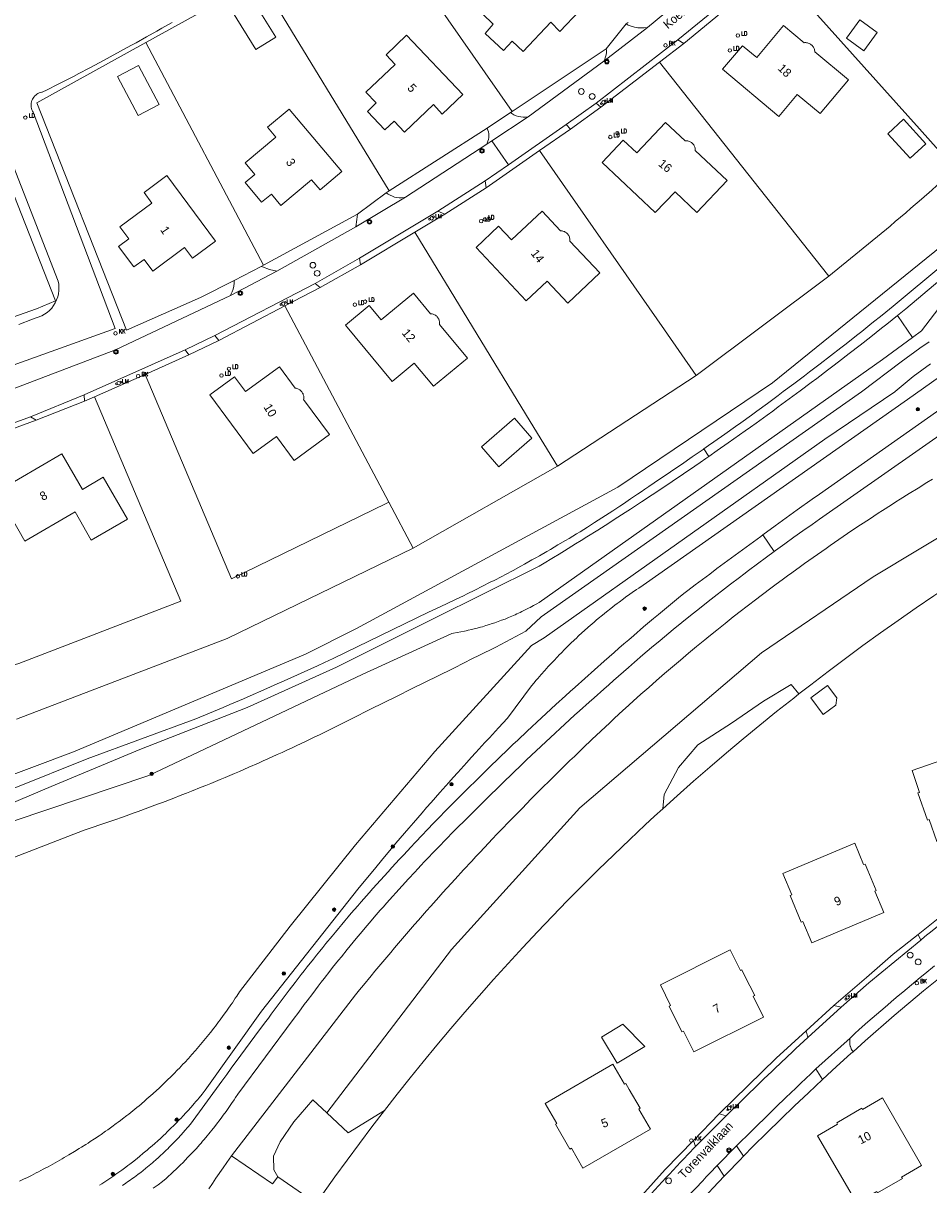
# Model space of a CAD drawing. Header units: metres. Extents: x 138165 to 154469, y 480134 to 494189.
# Tile 341 of 656: x 149205 to 149336, y 483593 to 483760. Entities that reach past the tile are written whole.
import ezdxf

# ---------------------------------------------------------------- set-up
doc = ezdxf.new("R2010")
doc.units = ezdxf.units.M
doc.header["$LTSCALE"] = 0.001
doc.header["$MEASUREMENT"] = 0
for name, color, linetype, lineweight in [('Level 5', 7, 'Continuous', 0), ('TOP-L-topo objecten punt', 7, 'Continuous', 0), ('TOP-L-topo objecten vlak', 7, 'Continuous', 0), ('TOP-L-water beschoeiing', 7, 'Continuous', 0), ('TOP-T-topo huisnummering naamgeving', 7, 'Continuous', 0)]:
    doc.layers.add(name, color=color, linetype=linetype, lineweight=lineweight)
doc.styles.add('Style-INTL_ISO', font='INTL_ISO.shx')
doc.styles.add('Style-STANDARD', font='STANDARD.shx')

# ---------------------------------------------------------------- blocks, each defined once
blk = doc.blocks.new('24')
at = {"layer": 'TOP-L-topo objecten punt', "color": 7, "linetype": 'Continuous', "lineweight": 0}
for radius in [0.025, 0.0182, 0.0115, 0.005]:
    blk.add_circle((0, 0), radius, dxfattribs=at)
blk = doc.blocks.new('121')
at = {"layer": 'TOP-L-topo objecten punt', "color": 7, "linetype": 'Continuous', "lineweight": 0}
blk.add_circle((0, 0), 0.025, dxfattribs=at)
at = {"layer": 'TOP-L-topo objecten punt', "color": 7, "linetype": 'Continuous', "lineweight": 0, "style": 'Style-STANDARD'}
blk.add_text('LD', height=0.06, dxfattribs=at).set_placement((0.0483, 0))
blk = doc.blocks.new('*U13')
at = {"layer": 'Level 5', "color": 7, "linetype": 'Continuous', "lineweight": 0}
blk.add_circle((0, 0), 0.0415, dxfattribs=at)
blk = doc.blocks.new('150')
at = {"layer": 'Level 5', "color": 7, "linetype": 'Continuous', "lineweight": 0}
blk.add_blockref('*U13', (0, 0), dxfattribs=at)
blk = doc.blocks.new('39')
at = {"layer": 'TOP-L-topo objecten punt', "color": 7, "linetype": 'Continuous', "lineweight": 0}
for p, q in [((0.0175, 0.0175), (-0.0175, 0.0175)), ((-0.0175, 0.0175), (-0.0175, -0.0175)), ((0.0175, 0.0175), (0.0175, -0.0175)), ((0.0175, -0.0175), (-0.0175, -0.0175))]:
    blk.add_line(p, q, dxfattribs=at)
blk.add_circle((0, 0), 0.0332, dxfattribs=at)
blk = doc.blocks.new('72')
at = {"layer": 'TOP-L-topo objecten punt', "color": 7, "linetype": 'Continuous', "lineweight": 0}
blk.add_circle((0, 0), 0.025, dxfattribs=at)
at = {"layer": 'TOP-L-topo objecten punt', "color": 7, "linetype": 'Continuous', "lineweight": 0, "style": 'Style-STANDARD'}
blk.add_text('BK', height=0.06, dxfattribs=at).set_placement((0.0483, 0))
blk = doc.blocks.new('10')
at = {"layer": 'TOP-L-topo objecten punt', "linetype": 'Continuous', "lineweight": 0}
blk.add_circle((0, 0), 0.0125, dxfattribs=at)
blk = doc.blocks.new('16')
at = {"layer": 'TOP-L-topo objecten punt', "color": 7, "linetype": 'Continuous', "lineweight": 0}
blk.add_circle((0, 0), 0.025, dxfattribs=at)
at = {"layer": 'TOP-L-topo objecten punt', "color": 7, "linetype": 'Continuous', "lineweight": 0, "style": 'Style-STANDARD'}
blk.add_text('LM', height=0.06, dxfattribs=at).set_placement((0.0483, 0))
blk = doc.blocks.new('119')
at = {"layer": 'TOP-L-topo objecten punt', "color": 7, "linetype": 'Continuous', "lineweight": 0}
blk.add_circle((0, 0), 0.025, dxfattribs=at)
at = {"layer": 'TOP-L-topo objecten punt', "color": 7, "linetype": 'Continuous', "lineweight": 0, "style": 'Style-STANDARD'}
blk.add_text('KK', height=0.06, dxfattribs=at).set_placement((0.0483, 0))

msp = doc.modelspace()

# ---------------------------------------------------------------- linework, layer by layer
at = {"layer": 'TOP-L-topo objecten vlak', "flags": 128}
for points in [[(149158.08, 483617.35), (149166.98, 483627.23), (149172.59, 483633.33), (149178.81, 483638.81), (149185.57, 483643.61), (149192.79, 483647.67), (149194.09, 483648.3), (149212.58, 483655.19), (149246.09, 483669.33), (149253.47, 483673.02), (149291.18, 483693.44), (149313.54, 483708.51), (149344.3, 483733.42), (149372.28, 483761.41), (149384.93, 483776.68), (149424.18, 483831.16), (149423.98, 483835.61), (149408.59, 483858.56), (149405.58, 483858.44), (149403.02, 483857.18), (149402.16, 483856.57)], [(149418.17, 483814.13), (149405.77, 483790), (149390.73, 483769.02), (149370.55, 483746.58), (149356.78, 483735.79), (149347.54, 483729.52), (149345.01, 483727.23), (149342.75, 483725.35), (149339.9, 483722.37), (149335.05, 483716.02), (149333.77, 483715.06)], [(149275.95, 483747.71), (149255.34, 483777.28)], [(149277.04, 483770.32), (149274.23, 483767.32), (149275.61, 483766.02), (149271.65, 483761.8), (149273.22, 483760.33), (149272.02, 483758.99), (149274.7, 483756.5), (149275.95, 483757.85), (149277.52, 483756.36), (149281.53, 483760.59), (149282.84, 483759.26), (149285.65, 483762.24), (149277.04, 483770.32)], [(149305.79, 483768.4), (149295.48, 483759.86)], [(149313.74, 483768.68), (149334.78, 483745.2), (149339.97, 483739.4)], [(149239.55, 483766.84), (149223.01, 483757.65)], [(149239.55, 483766.84), (149258.2, 483736.27)], [(149241.8, 483758.44), (149238.45, 483763.88), (149235.55, 483762.1), (149238.9, 483756.66), (149241.8, 483758.44)], [(149299.88, 483758.05), (149306.3, 483763.3)], [(149300.73, 483757.51), (149306.98, 483762.7)], [(149174.37, 483700.48), (149218.62, 483716.35), (149206.75, 483747.6), (149206.65, 483747.77), (149206.57, 483747.95), (149206.51, 483748.14), (149206.47, 483748.33), (149206.45, 483748.52), (149206.45, 483748.72), (149206.47, 483748.91), (149206.51, 483749.11), (149206.57, 483749.29), (149206.65, 483749.47), (149206.74, 483749.64), (149206.86, 483749.8), (149206.99, 483749.95), (149207.14, 483750.08), (149207.29, 483750.2), (149207.46, 483750.3), (149207.64, 483750.38), (149207.83, 483750.44), (149208.02, 483750.48), (149208.08, 483750.49), (149208.77, 483750.84), (149210.3, 483751.61), (149211.82, 483752.39), (149212.58, 483752.78), (149213.34, 483753.18), (149214.86, 483753.97), (149216.37, 483754.77), (149217.88, 483755.58), (149219.38, 483756.4), (149220.88, 483757.22), (149221.63, 483757.63), (149223.12, 483758.47), (149224.61, 483759.31), (149225.36, 483759.73), (149226.84, 483760.58)], [(149292.41, 483760.35), (149289.54, 483756.75)], [(149292.41, 483760.35), (149292.7, 483760.56)], [(149295.48, 483759.86), (149295.01, 483759.8), (149294.54, 483759.78), (149294.07, 483759.81), (149293.6, 483759.89), (149293.14, 483760.02), (149292.7, 483760.2), (149292.41, 483760.35)], [(149324.23, 483758.28), (149326.74, 483756.46), (149328.67, 483759.14), (149326.15, 483760.95), (149324.23, 483758.28)], [(149260.38, 483744.74), (149264.58, 483748.72), (149265.85, 483747.33), (149268.82, 483750.14), (149260.7, 483758.71), (149257.73, 483755.89), (149259.04, 483754.51), (149254.82, 483750.51), (149256.31, 483748.94), (149255.03, 483747.7), (149257.56, 483745.04), (149258.89, 483746.31), (149260.38, 483744.74)], [(149295.48, 483759.86), (149289.18, 483754.98)], [(149306.33, 483753.81), (149314.43, 483747), (149317.09, 483750.18), (149320.41, 483747.4), (149324.5, 483752.28), (149319.65, 483756.34), (149319.64, 483756.44), (149319.62, 483756.56), (149319.6, 483756.68), (149319.56, 483756.79), (149319.51, 483756.9), (149319.45, 483757.01), (149319.38, 483757.1), (149319.3, 483757.2), (149319.22, 483757.28), (149319.13, 483757.36), (149319.03, 483757.43), (149318.93, 483757.49), (149318.82, 483757.54), (149318.7, 483757.59), (149318.59, 483757.62), (149318.47, 483757.64), (149318.35, 483757.65), (149318.23, 483757.65), (149318.11, 483757.63), (149315.15, 483760.11), (149311.3, 483755.51), (149309.2, 483757.21), (149306.33, 483753.81)], [(149223.01, 483757.65), (149207.31, 483748.97), (149220.26, 483716.14), (149230.94, 483720.86), (149235.81, 483723.31)], [(149240.02, 483725.5), (149223.01, 483757.65)], [(149288.07, 483748.93), (149299.88, 483758.05)], [(149300.73, 483757.51), (149297.24, 483754.83)], [(149299.88, 483758.05), (149300.73, 483757.51)], [(149275.95, 483747.71), (149289.54, 483756.75)], [(149289.54, 483756.75), (149289.55, 483756.55), (149289.55, 483756.22), (149289.5, 483755.9), (149289.43, 483755.58), (149289.32, 483755.28), (149289.18, 483754.98)], [(149198.18, 483754.37), (149210.36, 483723.2), (149210.45, 483722.75), (149210.48, 483722.29), (149210.47, 483721.83), (149210.41, 483721.37), (149210.31, 483720.93), (149210.15, 483720.49), (149209.96, 483720.08), (149209.72, 483719.68), (149209.44, 483719.32), (149209.12, 483718.98), (149208.77, 483718.68), (149208.4, 483718.42), (149207.99, 483718.2), (149206.66, 483717.69), (149204.7, 483716.95)], [(149224.96, 483748.7), (149221.97, 483754.35), (149218.94, 483752.77), (149221.93, 483747.12), (149224.96, 483748.7)], [(149289.18, 483754.98), (149278.23, 483746.92)], [(149297.24, 483754.83), (149288.76, 483748.31)], [(149321.69, 483723.94), (149316.92, 483729.96), (149297.24, 483754.83)], [(149190.96, 483713.47), (149192.94, 483714.17), (149193.19, 483713.81), (149194.5, 483714.72), (149207.22, 483719.22), (149209.99, 483720.38), (149196.94, 483753.44)], [(149283.73, 483745.81), (149288.07, 483748.93)], [(149288.76, 483748.31), (149288.07, 483748.93)], [(149240.6, 483745.43), (149241.82, 483743.98), (149237.4, 483740.27), (149238.78, 483738.63), (149237.4, 483737.44), (149239.76, 483734.61), (149241.17, 483735.79), (149242.55, 483734.15), (149246.94, 483737.83), (149248.19, 483736.39), (149251.32, 483739.02), (149243.74, 483748.06), (149240.6, 483745.43)], [(149275.7, 483747.55), (149272.33, 483745.28)], [(149278.23, 483746.92), (149273.02, 483743.48)], [(149275.7, 483747.55), (149275.95, 483747.71)], [(149278.23, 483746.92), (149277.88, 483746.88), (149277.53, 483746.88), (149277.19, 483746.92), (149276.85, 483746.99), (149276.52, 483747.09), (149276.2, 483747.23), (149275.9, 483747.41), (149275.7, 483747.55)], [(149284.36, 483745.15), (149288.76, 483748.31)], [(149258.2, 483736.27), (149272.33, 483745.28)], [(149272.33, 483745.28), (149272.43, 483745.02), (149272.51, 483744.76), (149272.55, 483744.49), (149272.57, 483744.21), (149272.56, 483743.94), (149272.52, 483743.67), (149272.45, 483743.4), (149272.35, 483743.15), (149272.27, 483742.98)], [(149275.4, 483740.02), (149283.73, 483745.81)], [(149283.73, 483745.81), (149284.36, 483745.15)], [(149291.98, 483743.59), (149288.92, 483740.36), (149296.6, 483733.1), (149299.46, 483736.11), (149302.61, 483733.14), (149306.99, 483737.75), (149302.39, 483742.09), (149302.39, 483742.19), (149302.38, 483742.31), (149302.36, 483742.43), (149302.33, 483742.54), (149302.28, 483742.66), (149302.23, 483742.76), (149302.17, 483742.87), (149302.1, 483742.97), (149302.02, 483743.06), (149301.93, 483743.14), (149301.84, 483743.22), (149301.74, 483743.28), (149301.63, 483743.34), (149301.52, 483743.39), (149301.41, 483743.42), (149301.29, 483743.45), (149301.17, 483743.47), (149301.05, 483743.47), (149300.93, 483743.47), (149298.1, 483746.14), (149293.94, 483741.73), (149291.98, 483743.59)], [(149330.18, 483744.5), (149333.42, 483740.97), (149335.7, 483743.06), (149332.46, 483746.6), (149330.18, 483744.5)], [(149279.89, 483742.05), (149284.36, 483745.15)], [(149272.27, 483742.98), (149260.53, 483735.31)], [(149272.19, 483736.68), (149279.89, 483742.05)], [(149272.27, 483742.98), (149273.02, 483743.48)], [(149273.02, 483743.48), (149275.4, 483740.02)], [(149279.89, 483742.05), (149297.93, 483716.16), (149302.52, 483709.59)], [(149272.06, 483737.7), (149275.4, 483740.02)], [(149321.69, 483723.94), (149330.52, 483731.15), (149331.27, 483731.8), (149332.78, 483733.09), (149333.54, 483733.74), (149335.04, 483735.04), (149336.53, 483736.35), (149337.28, 483737.01), (149338.03, 483737.67), (149339.51, 483738.99), (149339.97, 483739.4)], [(149222.78, 483736.01), (149223.91, 483734.48), (149219.28, 483731.05), (149220.56, 483729.32), (149219.09, 483728.23), (149221.28, 483725.25), (149222.77, 483726.34), (149224.04, 483724.64), (149228.61, 483728.04), (149229.79, 483726.53), (149233.1, 483728.96), (149226.07, 483738.45), (149222.78, 483736.01)], [(149265.19, 483733.33), (149272.06, 483737.7)], [(149272.19, 483736.68), (149272.06, 483737.7)], [(149260.53, 483735.31), (149253.35, 483731.05)], [(149257.75, 483735.98), (149253.58, 483732.89)], [(149257.75, 483735.98), (149258.2, 483736.27)], [(149260.53, 483735.31), (149260.32, 483735.27), (149259.98, 483735.24), (149259.64, 483735.24), (149259.3, 483735.28), (149258.96, 483735.35), (149258.64, 483735.46), (149258.32, 483735.61), (149258.03, 483735.78), (149257.75, 483735.98)], [(149266.21, 483732.88), (149272.19, 483736.68)], [(149240.02, 483725.5), (149253.58, 483732.89)], [(149253.58, 483732.89), (149253.52, 483732.13), (149253.35, 483731.05)], [(149253.87, 483726.51), (149265.19, 483733.33)], [(149266.21, 483732.88), (149261.86, 483730.26)], [(149265.19, 483733.33), (149266.21, 483732.88)], [(149283.7, 483730.23), (149283.6, 483730.29), (149283.49, 483730.35), (149283.38, 483730.39), (149283.26, 483730.43), (149283.14, 483730.45), (149283.02, 483730.47), (149282.9, 483730.47), (149280.25, 483733.3), (149275.83, 483729.16), (149273.99, 483731.12), (149270.74, 483728.08), (149277.95, 483720.37), (149280.99, 483723.22), (149283.97, 483720.03), (149288.6, 483724.39), (149284.28, 483729), (149284.29, 483729.09), (149284.28, 483729.21), (149284.27, 483729.33), (149284.24, 483729.45), (149284.21, 483729.56), (149284.16, 483729.68), (149284.11, 483729.78), (149284.04, 483729.89), (149283.97, 483729.98), (149283.89, 483730.07), (149283.8, 483730.16), (149283.7, 483730.23)], [(149253.35, 483731.05), (149241.96, 483724.66)], [(149261.86, 483730.26), (149254.04, 483725.57)], [(149261.86, 483730.26), (149278.55, 483702.91), (149282.47, 483696.48)], [(149331.6, 483718.23), (149332.79, 483719.22), (149342.62, 483727.5)], [(149239.69, 483725.32), (149235.81, 483723.31)], [(149239.69, 483725.32), (149240.02, 483725.5)], [(149241.96, 483724.66), (149240.89, 483724.9), (149239.86, 483725.26), (149239.69, 483725.32)], [(149247.48, 483722.88), (149253.87, 483726.51)], [(149248.2, 483722.27), (149254.04, 483725.57)], [(149254.04, 483725.57), (149253.87, 483726.51)], [(149338.43, 483725.81), (149330.97, 483719.6), (149329.39, 483718.31), (149327.9, 483717.12), (149326.42, 483715.93), (149325.67, 483715.34), (149324.17, 483714.17), (149323.43, 483713.58), (149321.92, 483712.41), (149320.42, 483711.25), (149319.66, 483710.67), (149318.9, 483710.1), (149318.15, 483709.52), (149316.63, 483708.38), (149315.1, 483707.24), (149314.34, 483706.67), (149312.81, 483705.54), (149311.27, 483704.42), (149310.5, 483703.86), (149308.96, 483702.75), (149308.18, 483702.19), (149306.64, 483701.09), (149305.08, 483699.99), (149304.3, 483699.45), (149303.61, 483698.96)], [(149241.96, 483724.66), (149235.24, 483721.13)], [(149302.52, 483709.59), (149321.69, 483723.94)], [(149233.01, 483715.35), (149247.48, 483722.88)], [(149235.81, 483723.31), (149235.8, 483722.89), (149235.74, 483722.47), (149235.64, 483722.06), (149235.5, 483721.66), (149235.32, 483721.28), (149235.24, 483721.13)], [(149248.2, 483722.27), (149243.13, 483719.62)], [(149247.48, 483722.88), (149248.2, 483722.27)], [(149235.24, 483721.13), (149218.63, 483713.29), (149183.36, 483699.84), (149181.04, 483699.1), (149141.1, 483689.26), (149103.24, 483684.38), (149102.76, 483684.33), (149102.27, 483684.33), (149101.78, 483684.38), (149101.3, 483684.49), (149100.84, 483684.64), (149100.39, 483684.84), (149099.97, 483685.08), (149099.82, 483685.19), (149099.36, 483685.53), (149098.94, 483685.91), (149098.56, 483686.34), (149098.23, 483686.81), (149097.97, 483687.26), (149097.82, 483687.2)], [(149264.59, 483708.04), (149269.5, 483712.07), (149265.46, 483716.93), (149265.46, 483717), (149265.47, 483717.12), (149265.46, 483717.25), (149265.45, 483717.37), (149265.42, 483717.49), (149265.38, 483717.61), (149265.33, 483717.72), (149265.27, 483717.83), (149265.2, 483717.93), (149265.13, 483718.03), (149265.04, 483718.12), (149264.95, 483718.2), (149264.85, 483718.27), (149264.74, 483718.33), (149264.63, 483718.39), (149264.51, 483718.43), (149264.39, 483718.46), (149264.27, 483718.48), (149264.15, 483718.5), (149261.67, 483721.47), (149257.02, 483717.62), (149255.3, 483719.69), (149251.88, 483716.86), (149258.61, 483708.73), (149261.79, 483711.36), (149264.59, 483708.04)], [(149233.56, 483714.62), (149243.13, 483719.62)], [(149243.13, 483719.62), (149258.12, 483691.29)], [(149304.35, 483697.89), (149305.55, 483698.72), (149307.16, 483699.85), (149307.97, 483700.42), (149309.58, 483701.56), (149310.38, 483702.13), (149311.18, 483702.71), (149312.78, 483703.86), (149313.58, 483704.44), (149314.37, 483705.03), (149315.96, 483706.2), (149317.55, 483707.37), (149319.13, 483708.55), (149319.92, 483709.14), (149321.49, 483710.34), (149322.27, 483710.93), (149323.06, 483711.53), (149324.62, 483712.74), (149326.18, 483713.95), (149327.73, 483715.16), (149329.28, 483716.39), (149330.06, 483717), (149330.83, 483717.61), (149331.6, 483718.23)], [(149333.77, 483715.06), (149331.6, 483718.23)], [(149333.77, 483715.06), (149329.41, 483711.9), (149279.83, 483676.79), (149279.48, 483676.59), (149279.01, 483676.33), (149278.54, 483676.07), (149278.31, 483675.95), (149277.83, 483675.71), (149277.36, 483675.47), (149277.12, 483675.35), (149276.63, 483675.13), (149276.39, 483675.02), (149275.9, 483674.81), (149275.41, 483674.6), (149274.92, 483674.4), (149274.42, 483674.21), (149274.17, 483674.12), (149273.67, 483673.94), (149273.42, 483673.85), (149272.92, 483673.68), (149272.66, 483673.6), (149272.15, 483673.44), (149271.64, 483673.29), (149271.39, 483673.22), (149270.87, 483673.08), (149270.61, 483673.01), (149270.1, 483672.89), (149269.58, 483672.77), (149269.32, 483672.71), (149269.06, 483672.66), (149268.54, 483672.55), (149268.01, 483672.46), (149267.49, 483672.37), (149267.22, 483672.33), (149254.29, 483666.37), (149223.49, 483651.81), (149198.95, 483643.54)], [(149228.73, 483713.3), (149233.01, 483715.35)], [(149233.56, 483714.62), (149233.01, 483715.35)], [(149336.15, 483714.45), (149334.81, 483713.52), (149332.14, 483711.56), (149326.39, 483707.22), (149280.12, 483674.69), (149277.92, 483672.66), (149273.6, 483670.35), (149271.14, 483669.14), (149270.23, 483668.68), (149267.61, 483667.36), (149264.98, 483666.06), (149263.67, 483665.41), (149261.04, 483664.11), (149259.73, 483663.46), (149257.09, 483662.17), (149255.77, 483661.53), (149254.83, 483661.04), (149253.49, 483660.36), (149252.83, 483660.02), (149252.16, 483659.68), (149251.49, 483659.34), (149250.82, 483659.01), (149249.47, 483658.34), (149248.13, 483657.69), (149247.45, 483657.36), (149246.1, 483656.71), (149244.74, 483656.08), (149244.07, 483655.76), (149243.39, 483655.44), (149242.7, 483655.13), (149242.02, 483654.82), (149240.66, 483654.2), (149239.97, 483653.9), (149239.29, 483653.59), (149237.92, 483652.99), (149236.54, 483652.39), (149235.85, 483652.1), (149235.16, 483651.81), (149234.47, 483651.52), (149233.78, 483651.23), (149233.09, 483650.94), (149232.4, 483650.65), (149231.7, 483650.37), (149231.01, 483650.09), (149229.62, 483649.53), (149228.92, 483649.25), (149228.23, 483648.98), (149226.83, 483648.43), (149225.43, 483647.9), (149224.73, 483647.63), (149223.33, 483647.11), (149221.92, 483646.59), (149221.21, 483646.34), (149219.8, 483645.83), (149218.39, 483645.33), (149216.97, 483644.84), (149216.27, 483644.6), (149215.56, 483644.36), (149214.85, 483644.12), (149214.14, 483643.88), (149197.57, 483637.5)], [(149229.25, 483712.55), (149233.56, 483714.62)], [(149214.14, 483706.76), (149228.73, 483713.3)], [(149229.25, 483712.55), (149222.92, 483709.74)], [(149228.73, 483713.3), (149229.25, 483712.55)], [(149204.78, 483593.19), (149205.48, 483593.52), (149205.83, 483593.69), (149206.52, 483594.03), (149207.21, 483594.38), (149207.55, 483594.56), (149208.23, 483594.92), (149208.57, 483595.1), (149208.91, 483595.28), (149209.25, 483595.47), (149209.59, 483595.66), (149209.92, 483595.85), (149210.26, 483596.04), (149210.93, 483596.42), (149211.26, 483596.62), (149211.59, 483596.82), (149211.92, 483597.02), (149212.75, 483597.5), (149213.4, 483597.9), (149213.72, 483598.1), (149214.37, 483598.5), (149214.69, 483598.7), (149215.01, 483598.91), (149215.64, 483599.33), (149216.28, 483599.75), (149216.59, 483599.96), (149217.22, 483600.4), (149217.53, 483600.61), (149218.14, 483601.06), (149218.76, 483601.51), (149219.06, 483601.73), (149219.37, 483601.96), (149219.67, 483602.19), (149220.27, 483602.66), (149220.57, 483602.89), (149220.87, 483603.13), (149221.16, 483603.37), (149221.46, 483603.61), (149221.75, 483603.85), (149222.05, 483604.09), (149222.34, 483604.34), (149222.92, 483604.83), (149223.2, 483605.08), (149223.49, 483605.33), (149223.77, 483605.58), (149224.06, 483605.83), (149224.62, 483606.34), (149224.9, 483606.6), (149225.18, 483606.86), (149225.45, 483607.12), (149225.73, 483607.38), (149226.27, 483607.91), (149226.55, 483608.18), (149227.08, 483608.72), (149227.62, 483609.26), (149227.88, 483609.53), (149228.4, 483610.08), (149228.66, 483610.36), (149229.18, 483610.92), (149229.43, 483611.2), (149229.69, 483611.49), (149230.19, 483612.06), (149230.44, 483612.34), (149230.93, 483612.92), (149231.18, 483613.21), (149231.66, 483613.8), (149231.9, 483614.09), (149232.38, 483614.69), (149232.85, 483615.28), (149233.08, 483615.59), (149233.54, 483616.19), (149233.77, 483616.5), (149234.22, 483617.11), (149234.66, 483617.73), (149234.88, 483618.04), (149235.31, 483618.66), (149235.53, 483618.97), (149235.74, 483619.29), (149235.95, 483619.61), (149236.16, 483619.92), (149236.58, 483620.56), (149243.86, 483630.03), (149253.31, 483641.8), (149264.79, 483655.25), (149278.72, 483670.59), (149280.56, 483671.7), (149321.12, 483700.39), (149331.2, 483707.22), (149331.25, 483707.28), (149333.84, 483709.42), (149336.34, 483711.28)], [(149232.26, 483706.8), (149238.52, 483698.29), (149241.9, 483700.76), (149244.45, 483697.28), (149249.58, 483701.04), (149245.82, 483706.11), (149245.83, 483706.2), (149245.84, 483706.33), (149245.84, 483706.45), (149245.83, 483706.57), (149245.81, 483706.69), (149245.78, 483706.8), (149245.74, 483706.92), (149245.68, 483707.03), (149245.62, 483707.13), (149245.55, 483707.23), (149245.47, 483707.32), (149245.38, 483707.4), (149245.29, 483707.48), (149245.19, 483707.54), (149245.08, 483707.6), (149244.97, 483707.65), (149244.86, 483707.69), (149244.74, 483707.72), (149244.62, 483707.73), (149242.32, 483710.84), (149237.44, 483707.25), (149235.86, 483709.4), (149232.26, 483706.8)], [(149222.92, 483709.74), (149215.6, 483706.49)], [(149216.36, 483592.6), (149216.66, 483592.79), (149217.26, 483593.18), (149217.85, 483593.58), (149218.43, 483593.98), (149218.72, 483594.19), (149219.01, 483594.39), (149219.59, 483594.81), (149220.16, 483595.23), (149220.44, 483595.45), (149220.73, 483595.66), (149221.29, 483596.1), (149221.85, 483596.54), (149222.12, 483596.77), (149222.67, 483597.22), (149223.22, 483597.67), (149223.49, 483597.91), (149224.02, 483598.37), (149224.29, 483598.61), (149224.82, 483599.08), (149225.08, 483599.32), (149225.6, 483599.81), (149225.86, 483600.05), (149226.12, 483600.3), (149226.62, 483600.79), (149227.13, 483601.3), (149227.38, 483601.55), (149227.87, 483602.06), (149228.12, 483602.32), (149228.36, 483602.58), (149228.85, 483603.1), (149229.09, 483603.36), (149229.56, 483603.89), (149230.03, 483604.42), (149230.26, 483604.69), (149230.49, 483604.96), (149230.72, 483605.24), (149231.18, 483605.78), (149231.62, 483606.34), (149239.76, 483617.74), (149253.66, 483635.38), (149254.81, 483636.79), (149256.04, 483638.28), (149257.28, 483639.77), (149258.53, 483641.26), (149259.16, 483642), (149260.41, 483643.48), (149261.04, 483644.21), (149261.67, 483644.95), (149262.94, 483646.42), (149263.58, 483647.15), (149264.22, 483647.88), (149264.86, 483648.61), (149265.5, 483649.34), (149266.78, 483650.79), (149267.43, 483651.51), (149268.08, 483652.23), (149269.37, 483653.67), (149270.03, 483654.39), (149270.68, 483655.11), (149271.99, 483656.54), (149272.65, 483657.25), (149273.96, 483658.67), (149275.29, 483660.09), (149278.75, 483664.74), (149279.13, 483665.2), (149279.38, 483665.5), (149279.63, 483665.79), (149279.88, 483666.08), (149280.13, 483666.38), (149280.64, 483666.95), (149281.16, 483667.53), (149281.68, 483668.09), (149281.94, 483668.37), (149282.48, 483668.93), (149282.74, 483669.21), (149283.01, 483669.48), (149283.55, 483670.03), (149284.1, 483670.58), (149284.38, 483670.84), (149284.93, 483671.38), (149285.21, 483671.64), (149285.49, 483671.91), (149286.06, 483672.43), (149286.35, 483672.68), (149286.92, 483673.2), (149287.21, 483673.45), (149287.5, 483673.71), (149287.8, 483673.96), (149288.09, 483674.21), (149288.38, 483674.45), (149288.98, 483674.95), (149289.28, 483675.19), (149289.58, 483675.43), (149290.18, 483675.91), (149290.79, 483676.38), (149291.09, 483676.62), (149291.4, 483676.85), (149292.02, 483677.31), (149292.33, 483677.54), (149292.95, 483677.99), (149293.27, 483678.21), (149293.9, 483678.65), (149294.22, 483678.87), (149294.86, 483679.3), (149333.04, 483706.09), (149337.65, 483709.37)], [(149258.12, 483691.29), (149257.74, 483691.07), (149235.42, 483680.2), (149222.92, 483709.74)], [(149282.47, 483696.48), (149302.52, 483709.59)], [(149206.39, 483703.58), (149214.14, 483706.76)], [(149214.2, 483705.87), (149214.14, 483706.76)], [(149215.6, 483706.49), (149228.09, 483677), (149204.67, 483667.98), (149201.88, 483667.16)], [(149207.21, 483703.11), (149214.2, 483705.87)], [(149215.6, 483706.49), (149214.2, 483705.87)], [(149339.83, 483706.17), (149320.32, 483692.45), (149319.25, 483691.7), (149317.12, 483690.17), (149316.06, 483689.41), (149313.94, 483687.87), (149312.14, 483686.56)], [(149190.61, 483697.88), (149206.39, 483703.58)], [(149206.39, 483703.58), (149207.21, 483703.11)], [(149271.52, 483699.28), (149274, 483696.4), (149278.77, 483700.51), (149276.3, 483703.39), (149271.52, 483699.28)], [(149191.6, 483697.39), (149207.21, 483703.11)], [(149313.79, 483684.15), (149313.98, 483684.29), (149315.3, 483685.25), (149316.62, 483686.2), (149317.94, 483687.14), (149319.27, 483688.07), (149320.35, 483688.83), (149339.22, 483702.03)], [(149210.92, 483698.24), (149201.46, 483692.76), (149205.56, 483685.66), (149212.82, 483689.86), (149215.16, 483685.81), (149220.38, 483688.83), (149216.88, 483694.87), (149213.87, 483693.13), (149210.92, 483698.24)], [(149303.61, 483698.96), (149303.52, 483698.9), (149301.96, 483697.82), (149300.39, 483696.74), (149299.6, 483696.21), (149298.03, 483695.14), (149297.24, 483694.61), (149295.66, 483693.55), (149295.08, 483693.15), (149294.57, 483692.79), (149294.06, 483692.44), (149293.04, 483691.74), (149292.01, 483691.04), (149291.49, 483690.7), (149290.46, 483690.01), (149289.94, 483689.67), (149288.9, 483689), (149287.85, 483688.33), (149286.8, 483687.67), (149285.75, 483687.01), (149285.22, 483686.69), (149284.16, 483686.04), (149283.63, 483685.72), (149282.56, 483685.09), (149281.49, 483684.46), (149280.95, 483684.15), (149279.88, 483683.54), (149279.34, 483683.23), (149278.8, 483682.93), (149277.71, 483682.32), (149277.17, 483682.03), (149276.08, 483681.43), (149274.98, 483680.85), (149274.43, 483680.56), (149273.34, 483679.98), (149272.78, 483679.7), (149271.68, 483679.13), (149270.57, 483678.58), (149269.46, 483678.03), (149268.9, 483677.75), (149267.78, 483677.22), (149266.66, 483676.68), (149265.54, 483676.16), (149264.41, 483675.64), (149263.84, 483675.39), (149250.09, 483668.68), (149248.82, 483668.1), (149247.85, 483667.65), (149246.88, 483667.21), (149245.91, 483666.77), (149243.96, 483665.89), (149242.99, 483665.46), (149242.01, 483665.02), (149240.06, 483664.16), (149238.11, 483663.31), (149237.13, 483662.88), (149235.17, 483662.04), (149234.18, 483661.62), (149232.22, 483660.78), (149230.25, 483659.96), (149214.57, 483654.22), (149204.02, 483649.96)], [(149304.35, 483697.89), (149303.61, 483698.96)], [(149201.71, 483646.97), (149209.38, 483650.22), (149222.19, 483655.56), (149237.69, 483661.64), (149250.55, 483667.46), (149264.33, 483674.31), (149279.84, 483682.05), (149280.31, 483682.33), (149281.91, 483683.3), (149282.72, 483683.78), (149283.52, 483684.27), (149285.11, 483685.26), (149285.91, 483685.75), (149286.71, 483686.25), (149288.3, 483687.25), (149289.88, 483688.25), (149290.67, 483688.76), (149292.25, 483689.77), (149293.04, 483690.28), (149294.61, 483691.31), (149296.18, 483692.34), (149297.4, 483693.15), (149299.04, 483694.25), (149300.67, 483695.36), (149302.3, 483696.47), (149303.11, 483697.03), (149303.92, 483697.59), (149304.35, 483697.89)], [(149261.64, 483684.65), (149282.47, 483696.48)], [(149235.39, 483596.87), (149253.33, 483620.13), (149253.89, 483620.82), (149254.45, 483621.5), (149255.57, 483622.86), (149256.13, 483623.54), (149256.7, 483624.22), (149257.26, 483624.89), (149258.4, 483626.24), (149258.97, 483626.91), (149260.12, 483628.26), (149260.69, 483628.92), (149261.85, 483630.26), (149262.43, 483630.92), (149263.59, 483632.25), (149264.18, 483632.91), (149265.35, 483634.22), (149265.94, 483634.88), (149267.12, 483636.19), (149267.71, 483636.84), (149268.9, 483638.15), (149270.1, 483639.44), (149270.7, 483640.09), (149271.3, 483640.73), (149272.51, 483642.02), (149273.12, 483642.66), (149273.73, 483643.3), (149274.34, 483643.93), (149275.56, 483645.2), (149276.17, 483645.84), (149276.79, 483646.47), (149277.41, 483647.1), (149278.64, 483648.36), (149279.89, 483649.61), (149280.51, 483650.23), (149281.14, 483650.85), (149282.39, 483652.1), (149283.02, 483652.71), (149284.28, 483653.95), (149284.92, 483654.56), (149286.19, 483655.78), (149287.46, 483657), (149288.75, 483658.21), (149290.04, 483659.42), (149290.68, 483660.02), (149291.98, 483661.21), (149292.28, 483661.49), (149293.4, 483662.51), (149294.53, 483663.52), (149295.67, 483664.52), (149296.8, 483665.52), (149297.95, 483666.51), (149299.1, 483667.49), (149299.67, 483667.99), (149300.25, 483668.47), (149301.41, 483669.45), (149302.58, 483670.41), (149303.75, 483671.38), (149304.33, 483671.85), (149305.51, 483672.81), (149306.7, 483673.75), (149307.29, 483674.22), (149307.88, 483674.69), (149309.08, 483675.62), (149309.67, 483676.09), (149310.27, 483676.55), (149310.87, 483677.01), (149312.08, 483677.93), (149313.29, 483678.84), (149313.89, 483679.29), (149315.11, 483680.19), (149315.72, 483680.64), (149316.33, 483681.09), (149317.56, 483681.98), (149318.17, 483682.42), (149319.41, 483683.3), (149320.64, 483684.17), (149321.27, 483684.6), (149321.89, 483685.03), (149323.13, 483685.89), (149324.39, 483686.74), (149325.01, 483687.17), (149326.27, 483688.01), (149327.53, 483688.84), (149328.8, 483689.67), (149329.44, 483690.09), (149330.71, 483690.91), (149331.35, 483691.31), (149331.99, 483691.72), (149333.27, 483692.52), (149334.56, 483693.32), (149335.85, 483694.11), (149336.64, 483694.59)], [(149348, 483692.49), (149328.09, 483680.47), (149311.97, 483669.53), (149285.71, 483647.14), (149267.2, 483626.65), (149249.16, 483603.06)], [(149258.12, 483691.29), (149261.64, 483684.65)], [(149312.14, 483686.56), (149311.83, 483686.33), (149309.72, 483684.79), (149307.62, 483683.24), (149305.52, 483681.68), (149304.47, 483680.9), (149302.38, 483679.33), (149301.33, 483678.54), (149300.71, 483678.07), (149299.98, 483677.47), (149298.53, 483676.27), (149297.09, 483675.07), (149296.37, 483674.46), (149294.93, 483673.25), (149293.5, 483672.03), (149292.79, 483671.41), (149292.07, 483670.8), (149291.36, 483670.18), (149290.65, 483669.56), (149289.24, 483668.33), (149287.83, 483667.08), (149286.42, 483665.83), (149285.02, 483664.57), (149284.33, 483663.94), (149283.63, 483663.31), (149282.24, 483662.04), (149280.86, 483660.76), (149279.48, 483659.48), (149278.79, 483658.84), (149278.11, 483658.2), (149276.74, 483656.9), (149276.06, 483656.25), (149275.38, 483655.6), (149274.02, 483654.3), (149272.67, 483652.99), (149271.64, 483651.99), (149270.48, 483650.84), (149269.89, 483650.27), (149269.31, 483649.7), (149268.16, 483648.54), (149267.01, 483647.38), (149266.43, 483646.79), (149265.29, 483645.62), (149264.72, 483645.04), (149263.59, 483643.86), (149263.03, 483643.27), (149261.9, 483642.08), (149261.34, 483641.48), (149260.23, 483640.29), (149259.67, 483639.69), (149258.56, 483638.49), (149258.01, 483637.88), (149256.91, 483636.67), (149255.82, 483635.46), (149255.28, 483634.84), (149254.11, 483633.53), (149253.64, 483632.99), (149252.71, 483631.9), (149252.25, 483631.36), (149251.79, 483630.81), (149251.32, 483630.26), (149250.86, 483629.71), (149250.41, 483629.16), (149249.95, 483628.61), (149249.04, 483627.51), (149248.59, 483626.95), (149248.14, 483626.4), (149247.69, 483625.84), (149247.24, 483625.28), (149246.35, 483624.16), (149245.91, 483623.6), (149245.47, 483623.03), (149244.59, 483621.9), (149243.72, 483620.77), (149243.29, 483620.2), (149242.43, 483619.05), (149242, 483618.48), (149241.15, 483617.33), (149240.73, 483616.75), (149240.17, 483616), (149238.8, 483614.15), (149238.11, 483613.23), (149236.74, 483611.38), (149235.38, 483609.52), (149234.71, 483608.59), (149234.02, 483607.66), (149229.47, 483601.44), (149229.08, 483600.98), (149228.69, 483600.52), (149228.49, 483600.29), (149228.08, 483599.84), (149227.68, 483599.4), (149227.47, 483599.18), (149227.26, 483598.96), (149227.05, 483598.74), (149226.84, 483598.53), (149226.42, 483598.1), (149226.2, 483597.89), (149225.99, 483597.68), (149225.55, 483597.26), (149225.11, 483596.85), (149224.89, 483596.65), (149224.43, 483596.25), (149224.21, 483596.05), (149223.98, 483595.85), (149223.52, 483595.46), (149223.05, 483595.08), (149222.58, 483594.7), (149222.35, 483594.52), (149221.87, 483594.15), (149221.62, 483593.97), (149221.38, 483593.79), (149221.14, 483593.61), (149220.65, 483593.26), (149220.4, 483593.08), (149220.15, 483592.91), (149219.66, 483592.57)], [(149313.79, 483684.15), (149312.14, 483686.56)], [(149352.05, 483687.44), (149350.12, 483686.25), (149348.21, 483685.08), (149346.3, 483683.89), (149344.39, 483682.68), (149342.5, 483681.47), (149340.61, 483680.24), (149338.73, 483679), (149336.86, 483677.75), (149334.27, 483675.99), (149331.7, 483674.2), (149329.14, 483672.39), (149326.59, 483670.55), (149324.07, 483668.69), (149321.56, 483666.81), (149319.07, 483664.91), (149317.36, 483663.58)], [(149204.34, 483659.93), (149234.77, 483671.56), (149261.64, 483684.65)], [(149224.09, 483592.21), (149224.8, 483592.69), (149225.45, 483593.15), (149225.96, 483593.6), (149226.22, 483593.83), (149226.72, 483594.29), (149226.97, 483594.53), (149227.47, 483595), (149227.72, 483595.24), (149227.96, 483595.47), (149228.45, 483595.96), (149228.69, 483596.2), (149229.16, 483596.69), (149229.4, 483596.94), (149229.64, 483597.19), (149229.87, 483597.44), (149230.33, 483597.94), (149230.79, 483598.45), (149231.02, 483598.71), (149231.24, 483598.97), (149231.46, 483599.23), (149231.9, 483599.75), (149232.12, 483600.02), (149232.34, 483600.28), (149232.55, 483600.55), (149232.98, 483601.08), (149233.4, 483601.62), (149233.61, 483601.9), (149234.02, 483602.45), (149234.22, 483602.72), (149234.62, 483603.28), (149234.82, 483603.56), (149235.21, 483604.12), (149235.4, 483604.4), (149235.79, 483604.97), (149235.97, 483605.26), (149236.3, 483605.76), (149244.32, 483616.53), (149245.11, 483617.61), (149245.91, 483618.7), (149246.32, 483619.24), (149247.13, 483620.31), (149247.94, 483621.38), (149248.36, 483621.92), (149248.77, 483622.45), (149249.6, 483623.51), (149250.01, 483624.04), (149250.85, 483625.1), (149251.28, 483625.62), (149252.12, 483626.67), (149252.55, 483627.19), (149253.41, 483628.23), (149254.27, 483629.26), (149254.71, 483629.78), (149255.58, 483630.8), (149256.02, 483631.32), (149256.9, 483632.33), (149257.35, 483632.84), (149257.79, 483633.35), (149258.69, 483634.35), (149259.14, 483634.86), (149260.04, 483635.86), (149260.95, 483636.85), (149261.86, 483637.84), (149262.32, 483638.33), (149262.78, 483638.82), (149263.25, 483639.31), (149263.71, 483639.8), (149264.64, 483640.78), (149265.11, 483641.26), (149266.59, 483642.77), (149267.25, 483643.45), (149267.92, 483644.12), (149269.25, 483645.46), (149270.58, 483646.8), (149271.25, 483647.47), (149272.6, 483648.8), (149273.95, 483650.12), (149274.63, 483650.78), (149275.98, 483652.09), (149277.35, 483653.4), (149278.03, 483654.05), (149279.41, 483655.35), (149280.78, 483656.65), (149282.17, 483657.93), (149282.86, 483658.58), (149283.56, 483659.22), (149284.95, 483660.49), (149285.65, 483661.13), (149287.05, 483662.4), (149287.76, 483663.03), (149289.17, 483664.28), (149289.88, 483664.91), (149290.58, 483665.54), (149291.29, 483666.16), (149292.72, 483667.41), (149293.59, 483668.16), (149294.82, 483669.21), (149295.44, 483669.74), (149296.07, 483670.26), (149297.31, 483671.31), (149298.56, 483672.34), (149299.19, 483672.86), (149300.45, 483673.89), (149301.72, 483674.91), (149302.99, 483675.92), (149304.26, 483676.93), (149305.54, 483677.93), (149306.18, 483678.43), (149307.47, 483679.42), (149308.76, 483680.41), (149309.41, 483680.9), (149310.06, 483681.39), (149311.36, 483682.36), (149312.67, 483683.33), (149313.79, 483684.15)], [(149317.36, 483663.58), (149316.23, 483664.96), (149312.26, 483662.51), (149307.62, 483659.37), (149302.76, 483656.22), (149299.95, 483652.95), (149297.89, 483649.04), (149297.72, 483647)], [(149320.86, 483660.61), (149322.67, 483661.95), (149322.83, 483663), (149321.49, 483664.81), (149319.08, 483663.03), (149320.86, 483660.61)], [(149317.36, 483663.58), (149316.6, 483662.98), (149314.14, 483661.03), (149311.7, 483659.06), (149309.28, 483657.07), (149306.88, 483655.05), (149304.5, 483653.02), (149302.14, 483650.96), (149299.79, 483648.88), (149297.72, 483647)], [(149347.9, 483645.97), (149346.8, 483649.13), (149347.01, 483649.2), (149345.97, 483652.18), (149345.64, 483653.13), (149345.44, 483653.06), (149344.34, 483656.21), (149333.69, 483652.52), (149334.79, 483649.36), (149334.55, 483649.28), (149335.92, 483645.35), (149336.15, 483645.43), (149337.25, 483642.28), (149347.9, 483645.97)], [(149297.72, 483647), (149296.52, 483645.92), (149295.16, 483644.65), (149292.93, 483642.56), (149290.61, 483640.34), (149288.37, 483638.16), (149286.15, 483635.96), (149283.89, 483633.68), (149281.76, 483631.49), (149279.6, 483629.23), (149277.46, 483626.94), (149275.34, 483624.64), (149273.24, 483622.32), (149271.17, 483619.99), (149269.11, 483617.63), (149267.08, 483615.25), (149265.06, 483612.86), (149263.08, 483610.44), (149261.19, 483608.12), (149259.33, 483605.78), (149257.49, 483603.42)], [(149329.61, 483632.01), (149328.32, 483635.09), (149328.52, 483635.17), (149327.3, 483638.09), (149326.91, 483639.01), (149326.7, 483638.92), (149325.41, 483642), (149315.02, 483637.63), (149316.32, 483634.56), (149316.08, 483634.46), (149317.7, 483630.62), (149317.93, 483630.72), (149319.22, 483627.64), (149329.61, 483632.01)], [(149334.58, 483628.85), (149339.88, 483633.06), (149348.89, 483639.85), (149349.71, 483640.43)], [(149350.03, 483639.54), (149343.07, 483634.37), (149342.52, 483633.97), (149341.98, 483633.56), (149341.43, 483633.14), (149340.35, 483632.32), (149339.82, 483631.9), (149338.74, 483631.06), (149338.21, 483630.64), (149337.14, 483629.8), (149336.61, 483629.37), (149335.55, 483628.52), (149334.95, 483628.03)], [(149322.38, 483618.55), (149327.11, 483622.64), (149330.96, 483625.98), (149334.58, 483628.85)], [(149334.95, 483628.03), (149327.46, 483621.83), (149323.46, 483618.34)], [(149334.58, 483628.85), (149334.95, 483628.03)], [(149312.26, 483616.91), (149310.77, 483619.9), (149310.97, 483620), (149309.56, 483622.82), (149309.11, 483623.72), (149308.92, 483623.62), (149307.43, 483626.61), (149297.34, 483621.58), (149298.83, 483618.59), (149298.61, 483618.48), (149300.46, 483614.76), (149300.68, 483614.87), (149302.17, 483611.88), (149312.26, 483616.91)], [(149324.74, 483613.83), (149325.45, 483614.55), (149326.07, 483615.1), (149327.31, 483616.19), (149327.94, 483616.73), (149328.56, 483617.27), (149329.19, 483617.81), (149329.82, 483618.35), (149331.08, 483619.42), (149331.71, 483619.96), (149332.34, 483620.49), (149332.97, 483621.02), (149334.24, 483622.08), (149334.88, 483622.61), (149335.52, 483623.13), (149336.94, 483624.29)], [(149337.73, 483622.61), (149335.36, 483620.69), (149331.11, 483617.11), (149326.93, 483613.46), (149325.17, 483611.9)], [(149322.38, 483618.55), (149318.39, 483614.89)], [(149318.65, 483613.97), (149323.46, 483618.34)], [(149323.46, 483618.34), (149322.38, 483618.55)], [(149291.91, 483615.87), (149288.83, 483614.02), (149291.09, 483610.24), (149295.12, 483612.66), (149291.91, 483615.87)], [(149305.85, 483602.94), (149305.94, 483603.03), (149314.08, 483610.95), (149318.39, 483614.89)], [(149318.39, 483614.89), (149318.65, 483613.97)], [(149318.65, 483613.97), (149317.48, 483612.89), (149316.9, 483612.35), (149316.31, 483611.8), (149315.73, 483611.26), (149314.58, 483610.16), (149314, 483609.61), (149313.42, 483609.06), (149312.85, 483608.51), (149312.28, 483607.96), (149311.14, 483606.84), (149309.99, 483605.73), (149308.85, 483604.61), (149307.7, 483603.5), (149306.84, 483602.65)], [(149324.74, 483613.83), (149319.82, 483609.4)], [(149325.17, 483611.9), (149325.09, 483612.01), (149325.05, 483612.07), (149325.02, 483612.13), (149324.98, 483612.19), (149324.92, 483612.31), (149324.86, 483612.44), (149324.84, 483612.5), (149324.8, 483612.63), (149324.77, 483612.7), (149324.76, 483612.77), (149324.73, 483612.9), (149324.72, 483612.97), (149324.71, 483613.04), (149324.69, 483613.17), (149324.69, 483613.24), (149324.69, 483613.31), (149324.69, 483613.45), (149324.7, 483613.59), (149324.71, 483613.66), (149324.74, 483613.83)], [(149320.74, 483607.86), (149322.8, 483609.75), (149324.85, 483611.62), (149325.17, 483611.9)], [(149294.24, 483603.61), (149294.43, 483603.72), (149292.84, 483606.45), (149292.34, 483607.32), (149292.15, 483607.21), (149290.47, 483610.1), (149280.72, 483604.43), (149282.4, 483601.55), (149282.18, 483601.42), (149284.27, 483597.82), (149284.49, 483597.95), (149286.17, 483595.06), (149295.92, 483600.72), (149294.24, 483603.61)], [(149308.36, 483598.29), (149309.07, 483599), (149309.77, 483599.7), (149311.19, 483601.1), (149312.61, 483602.5), (149314.04, 483603.89), (149315.48, 483605.27), (149316.92, 483606.65), (149317.64, 483607.34), (149318.37, 483608.03), (149319.09, 483608.71), (149319.82, 483609.4)], [(149319.82, 483609.4), (149320.74, 483607.86)], [(149320.74, 483607.86), (149318.73, 483605.97), (149316.71, 483604.06), (149314.72, 483602.13), (149312.73, 483600.19), (149310.77, 483598.23), (149309.37, 483596.81)], [(149249.16, 483603.06), (149247.15, 483604.95), (149244.4, 483601.77), (149242.45, 483598.89), (149241.49, 483596.81), (149241.52, 483594.82), (149242.11, 483593.83)], [(149332.31, 483593.58), (149332.19, 483593.79), (149335.08, 483595.47), (149329.42, 483605.22), (149326.53, 483603.54), (149326.42, 483603.73), (149325.55, 483603.22), (149322.82, 483601.64), (149322.93, 483601.45), (149320.04, 483599.77), (149325.7, 483590.03), (149328.59, 483591.7), (149328.72, 483591.49), (149332.31, 483593.58)], [(149257.49, 483603.42), (149255.67, 483601.04), (149253.87, 483598.65), (149252.09, 483596.24), (149250.33, 483593.82), (149248.59, 483591.39), (149276.23, 483569.15)], [(149257.49, 483603.42), (149252.26, 483600.16), (149249.16, 483603.06)], [(149302.11, 483599.08), (149305.85, 483602.94)], [(149306.84, 483602.65), (149302.41, 483598.21)], [(149305.85, 483602.94), (149306.84, 483602.65)], [(149289.79, 483585.64), (149290.49, 483586.47), (149298.03, 483594.9), (149302.11, 483599.08)], [(149302.41, 483598.21), (149301.29, 483597.04), (149300.76, 483596.48), (149300.23, 483595.92), (149299.7, 483595.36), (149299.17, 483594.79), (149298.64, 483594.23), (149298.11, 483593.66), (149297.59, 483593.09), (149297.07, 483592.53), (149296.55, 483591.95), (149295.51, 483590.81), (149294.99, 483590.23), (149294.47, 483589.66), (149293.96, 483589.08), (149292.93, 483587.92), (149292.43, 483587.34), (149291.92, 483586.76), (149291.41, 483586.18), (149290.91, 483585.59)], [(149302.11, 483599.08), (149302.41, 483598.21)], [(149305.56, 483595.44), (149308.36, 483598.29)], [(149309.37, 483596.81), (149308.36, 483598.29)], [(149232.14, 483592.1), (149232.65, 483592.86), (149233.16, 483593.62), (149234.19, 483595.13), (149234.71, 483595.88), (149235.39, 483596.87)], [(149235.39, 483596.87), (149241.34, 483592.82), (149242.11, 483593.83)], [(149306.58, 483593.94), (149306.88, 483594.26), (149308.82, 483596.25), (149309.37, 483596.81)], [(149293.89, 483582.71), (149294.32, 483583.2), (149294.82, 483583.77), (149295.31, 483584.34), (149295.81, 483584.91), (149296.81, 483586.04), (149297.82, 483587.16), (149298.83, 483588.28), (149299.34, 483588.84), (149300.36, 483589.96), (149300.87, 483590.51), (149301.9, 483591.61), (149302.42, 483592.16), (149303.46, 483593.26), (149303.98, 483593.81), (149304.51, 483594.35), (149305.56, 483595.44)], [(149305.56, 483595.44), (149306.58, 483593.94)], [(149242.11, 483593.83), (149247.2, 483590.33), (149274.76, 483567.29)], [(149306.58, 483593.94), (149304.97, 483592.25), (149303.07, 483590.23), (149301.18, 483588.19), (149299.31, 483586.14), (149297.46, 483584.07), (149295.62, 483581.98), (149294.51, 483580.7)]]:
    msp.add_lwpolyline(points, dxfattribs=at)
at = {"layer": 'TOP-L-water beschoeiing', "flags": 128}
for points in [[(149331.2, 483707.22), (149321.12, 483700.39), (149280.56, 483671.7), (149278.72, 483670.59)], [(149253.31, 483641.8), (149264.79, 483655.25), (149278.72, 483670.59)], [(149271.14, 483669.14), (149270.23, 483668.68), (149267.61, 483667.36), (149264.98, 483666.06), (149263.67, 483665.41), (149261.04, 483664.11), (149259.73, 483663.46), (149257.09, 483662.17), (149255.77, 483661.53)], [(149255.77, 483661.53), (149254.83, 483661.04), (149253.49, 483660.36), (149252.83, 483660.02), (149252.16, 483659.68), (149251.49, 483659.34), (149250.82, 483659.01), (149249.47, 483658.34), (149248.13, 483657.69), (149247.45, 483657.36), (149246.1, 483656.71), (149244.74, 483656.08), (149244.07, 483655.76), (149243.39, 483655.44), (149242.7, 483655.13), (149242.02, 483654.82), (149240.66, 483654.2), (149239.97, 483653.9), (149239.29, 483653.59), (149237.92, 483652.99), (149236.54, 483652.39), (149235.85, 483652.1), (149235.16, 483651.81), (149234.47, 483651.52), (149233.78, 483651.23), (149233.09, 483650.94), (149232.4, 483650.65), (149231.7, 483650.37), (149231.01, 483650.09), (149229.62, 483649.53), (149228.92, 483649.25), (149228.23, 483648.98), (149226.83, 483648.43), (149225.43, 483647.9), (149224.73, 483647.63), (149223.33, 483647.11), (149221.92, 483646.59), (149221.21, 483646.34), (149219.8, 483645.83), (149218.39, 483645.33), (149216.97, 483644.84), (149216.27, 483644.6), (149215.56, 483644.36), (149214.85, 483644.12), (149214.14, 483643.88)], [(149197.57, 483637.5), (149214.14, 483643.88)], [(149243.86, 483630.03), (149253.31, 483641.8)], [(149243.86, 483630.03), (149236.58, 483620.56)], [(149236.58, 483620.56), (149236.16, 483619.92), (149235.95, 483619.61), (149235.74, 483619.29), (149235.53, 483618.97), (149235.31, 483618.66), (149234.88, 483618.04), (149234.66, 483617.73), (149234.22, 483617.11), (149233.77, 483616.5), (149233.54, 483616.19), (149233.08, 483615.59), (149232.85, 483615.28), (149232.38, 483614.69), (149231.9, 483614.09), (149231.66, 483613.8), (149231.18, 483613.21), (149230.93, 483612.92), (149230.44, 483612.34), (149230.19, 483612.06), (149229.69, 483611.49), (149229.43, 483611.2), (149229.18, 483610.92), (149228.66, 483610.36), (149228.4, 483610.08), (149227.88, 483609.53), (149227.62, 483609.26), (149227.08, 483608.72), (149226.55, 483608.18), (149226.27, 483607.91), (149225.73, 483607.38), (149225.45, 483607.12), (149225.18, 483606.86), (149224.9, 483606.6), (149224.62, 483606.34), (149224.06, 483605.83), (149223.77, 483605.58), (149223.49, 483605.33), (149223.2, 483605.08), (149222.92, 483604.83), (149222.34, 483604.34), (149222.05, 483604.09), (149221.75, 483603.85), (149221.46, 483603.61), (149221.16, 483603.37), (149220.87, 483603.13), (149220.57, 483602.89), (149220.27, 483602.66), (149219.67, 483602.19), (149219.37, 483601.96), (149219.06, 483601.73), (149218.76, 483601.51), (149218.14, 483601.06), (149217.53, 483600.61), (149217.22, 483600.4), (149216.59, 483599.96), (149216.28, 483599.75), (149215.64, 483599.33), (149215.01, 483598.91), (149214.69, 483598.7), (149214.37, 483598.5), (149213.72, 483598.1), (149213.4, 483597.9), (149212.75, 483597.5), (149211.92, 483597.02)], [(149211.92, 483597.02), (149211.59, 483596.82), (149211.26, 483596.62), (149210.93, 483596.42), (149210.26, 483596.04), (149209.92, 483595.85), (149209.59, 483595.66), (149209.25, 483595.47), (149208.91, 483595.28), (149208.57, 483595.1), (149208.23, 483594.92), (149207.55, 483594.56), (149207.21, 483594.38), (149206.52, 483594.03), (149205.83, 483593.69), (149205.48, 483593.52), (149204.78, 483593.19)]]:
    msp.add_lwpolyline(points, dxfattribs=at)

# ---------------------------------------------------------------- block references
at = {"layer": 'TOP-L-topo objecten punt', "xscale": 10, "yscale": 10, "zscale": 10}
for name, p in [('121', (149308.53, 483758.68)), ('72', (149298.09, 483757.26)), ('121', (149307.38, 483756.53)), ('39', (149289.61, 483754.91)), ('150', (149285.93, 483750.6)), ('150', (149287.5, 483749.89)), ('10', (149288.8, 483748.84)), ('16', (149289.1, 483749.03)), ('10', (149289.36, 483749.24)), ('121', (149205.64, 483746.83)), ('121', (149290.11, 483744.02)), ('121', (149291.14, 483744.58)), ('39', (149271.58, 483742.03)), ('39', (149255.33, 483731.77)), ('10', (149264.01, 483732.15)), ('16', (149264.33, 483732.28)), ('10', (149264.59, 483732.5)), ('121', (149271.47, 483731.86)), ('121', (149271.99, 483732.12)), ('150', (149247.17, 483725.5)), ('150', (149247.78, 483724.33)), ('39', (149236.69, 483721.47)), ('16', (149242.88, 483719.95)), ('10', (149243.16, 483720.14)), ('121', (149253.21, 483719.8)), ('121', (149254.7, 483720.24)), ('10', (149242.54, 483719.82)), ('119', (149218.65, 483715.66)), ('39', (149218.72, 483712.99)), ('72', (149221.92, 483709.47)), ('121', (149233.96, 483709.57)), ('121', (149235.03, 483710.55)), ('10', (149218.79, 483708.37)), ('16', (149219.11, 483708.46)), ('10', (149219.43, 483708.62)), ('24', (149334.53, 483704.7)), ('121', (149236.33, 483680.57)), ('24', (149295.07, 483675.9)), ('24', (149223.87, 483652.03)), ('24', (149267.18, 483650.53)), ('24', (149258.7, 483641.54)), ('24', (149250.22, 483632.42)), ('150', (149333.42, 483625.86)), ('150', (149334.58, 483624.86)), ('24', (149242.96, 483623.2)), ('72', (149334.39, 483621.8)), ('10', (149324.11, 483619.49)), ('16', (149324.38, 483619.74)), ('10', (149324.61, 483619.97)), ('24', (149235.01, 483612.48)), ('16', (149307.28, 483603.74)), ('10', (149307.09, 483603.52)), ('10', (149307.52, 483603.97)), ('24', (149227.49, 483602.08)), ('119', (149301.82, 483599.07)), ('39', (149307.26, 483597.66)), ('24', (149218.27, 483594.24)), ('150', (149298.54, 483593.25))]:
    msp.add_blockref(name, p, dxfattribs=at)

# ---------------------------------------------------------------- texts
at = {"layer": 'TOP-T-topo huisnummering naamgeving', "style": 'Style-INTL_ISO'}
for s, rotation, p in [('Koekoeklaan', 40.2, (149298.42, 483759.56)), ('18', 316.3, (149314.21, 483753.82)), ('5', 311.5, (149260.71, 483751.04)), ('3', 301.6, (149243.2, 483740.43)), ('16', 320.4, (149296.94, 483739.98)), ('1', 304.2, (149225.06, 483730.61)), ('14', 307.5, (149278.56, 483727.19)), ('12', 309.7, (149259.93, 483715.68)), ('10', 301.2, (149239.99, 483705.02)), ('8', 28.3, (149208.14, 483691.44)), ('9', 23.5, (149322.77, 483632.92)), ('7', 28.9, (149305.39, 483617.38)), ('5', 21.4, (149289.09, 483600.87)), ('Torenvalklaan', 46.5, (149300.72, 483593.44)), ('10', 27.5, (149326.29, 483598.49))]:
    msp.add_text(s, height=1.25, rotation=rotation, dxfattribs=at).set_placement(p)

doc.saveas('drawing.dxf')
